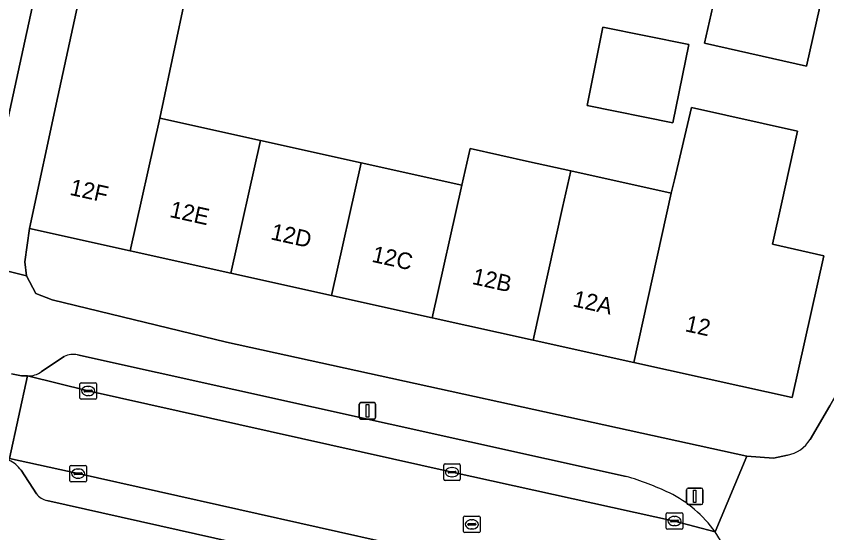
# Model space of a CAD drawing. Extents: x 162172 to 163187, y 382874 to 383685.
# Drawn here: x 163091.57 to 163140.66, y 383076.16 to 383107.44 of the extents above; entities that cross this region are included whole.
import ezdxf

# ---------------------------------------------------------------- set-up
doc = ezdxf.new("R2010")
doc.units = 0
for name, color, linetype in [('IMGEO_Erf', 7, 'Continuous'), ('IMGEO_Kolk', 7, 'Continuous'), ('IMGEO_Lichtmast', 7, 'Continuous'), ('IMGEO_Pand', 7, 'Continuous'), ('IMGEO_Pand_nummerreeks', 7, 'Continuous'), ('IMGEO_Parkeervlak_open', 7, 'Continuous'), ('IMGEO_Rijbaan_lokaal_open', 7, 'Continuous'), ('IMGEO_Rioolput', 7, 'Continuous'), ('IMGEO_Voetpad_open', 7, 'Continuous')]:
    doc.layers.add(name, color=color, linetype=linetype)

msp = doc.modelspace()

# ---------------------------------------------------------------- linework, layer by layer
at = {"layer": 'IMGEO_Erf'}
for points in [[(163133.257, 383105.802), (163134.055, 383109.39), (163140.227, 383108.016), (163139.428, 383104.428)], [(163127.103, 383106.776), (163132.299, 383105.724), (163131.333, 383100.979), (163126.137, 383102.032)]]:
    msp.add_lwpolyline(points, close=True, dxfattribs=at)
for points in [[(163101.849, 383108.71), (163101.1, 383105.19), (163100.268, 383101.277), (163106.365, 383099.922), (163112.463, 383098.568), (163118.561, 383097.214), (163119.054, 383099.43), (163122.649, 383098.632), (163125.152, 383098.076), (163131.24, 383096.724), (163131.429, 383097.525), (163132.463, 383101.916)], [(163139.642, 383081.803), (163140.831, 383083.843), (163142.018, 383085.879), (163143.796, 383089.423), (163146.307, 383095.128), (163147.898, 383099.992), (163149.381, 383105.978), (163149.419, 383106.133), (163140.4, 383108.39)], [(163132.463, 383101.916), (163138.887, 383100.485), (163137.907, 383096.082), (163137.362, 383093.635), (163140.482, 383092.941), (163138.569, 383084.344), (163135.448, 383085.036), (163128.965, 383086.473), (163122.867, 383087.824), (163116.768, 383089.176), (163110.671, 383090.527), (163104.572, 383091.879), (163098.474, 383093.231), (163092.385, 383094.581), (163092.087, 383092.578), (163092.186, 383091.714), (163092.757, 383090.649), (163093.742, 383090.266), (163104.303, 383087.706), (163135.805, 383080.792), (163137.426, 383080.687), (163138.275, 383080.859)]]:
    msp.add_lwpolyline(points, dxfattribs=at)
msp.add_arc((163137.854, 383082.931), 2.114, 281.4896, 327.7654, dxfattribs=at)
at = {"layer": 'IMGEO_Kolk'}
for p, q in [((163095.434, 383084.321), (163095.434, 383085.173)), ((163095.509, 383085.247), (163096.361, 383085.247)), ((163095.922, 383085.027), (163095.947, 383085.027)), ((163096.435, 383085.173), (163096.435, 383084.321)), ((163095.693, 383084.741), (163095.693, 383084.753)), ((163096.131, 383084.704), (163095.733, 383084.704)), ((163095.736, 383084.79), (163096.134, 383084.79)), ((163096.177, 383084.753), (163096.177, 383084.741)), ((163096.361, 383084.247), (163095.509, 383084.247)), ((163095.945, 383084.467), (163095.92, 383084.467)), ((163094.821, 383079.315), (163094.821, 383080.167)), ((163094.896, 383080.241), (163095.748, 383080.241)), ((163095.822, 383080.167), (163095.822, 383079.315)), ((163117.463, 383079.404), (163117.463, 383080.256)), ((163117.538, 383080.33), (163118.39, 383080.33)), ((163117.951, 383080.11), (163117.976, 383080.11)), ((163118.464, 383080.256), (163118.464, 383079.404)), ((163095.08, 383079.735), (163095.08, 383079.747)), ((163095.518, 383079.698), (163095.12, 383079.698)), ((163095.123, 383079.784), (163095.521, 383079.784)), ((163095.309, 383080.021), (163095.334, 383080.021)), ((163095.564, 383079.747), (163095.564, 383079.735)), ((163117.722, 383079.824), (163117.722, 383079.836)), ((163118.16, 383079.787), (163117.762, 383079.787)), ((163117.765, 383079.873), (163118.163, 383079.873)), ((163118.206, 383079.836), (163118.206, 383079.824)), ((163095.748, 383079.241), (163094.896, 383079.241)), ((163095.332, 383079.461), (163095.307, 383079.461)), ((163118.39, 383079.33), (163117.538, 383079.33)), ((163117.974, 383079.55), (163117.949, 383079.55)), ((163130.936, 383076.446), (163130.936, 383077.298)), ((163131.011, 383077.372), (163131.863, 383077.372)), ((163131.424, 383077.152), (163131.449, 383077.152)), ((163131.937, 383077.298), (163131.937, 383076.446)), ((163131.195, 383076.866), (163131.195, 383076.878)), ((163131.633, 383076.829), (163131.235, 383076.829)), ((163131.238, 383076.915), (163131.636, 383076.915)), ((163131.679, 383076.878), (163131.679, 383076.866)), ((163131.863, 383076.372), (163131.011, 383076.372)), ((163131.447, 383076.592), (163131.422, 383076.592))]:
    msp.add_line(p, q, dxfattribs=at)
for points in [[(163095.434, 383084.321), (163095.434, 383085.173)], [(163095.509, 383085.247), (163096.361, 383085.247)], [(163096.435, 383085.173), (163096.435, 383084.321)], [(163096.361, 383084.247), (163095.509, 383084.247)], [(163094.821, 383079.315), (163094.821, 383080.167)], [(163094.896, 383080.241), (163095.748, 383080.241)], [(163095.822, 383080.167), (163095.822, 383079.315)], [(163117.463, 383079.404), (163117.463, 383080.256)], [(163117.538, 383080.33), (163118.39, 383080.33)], [(163118.464, 383080.256), (163118.464, 383079.404)], [(163095.748, 383079.241), (163094.896, 383079.241)], [(163118.39, 383079.33), (163117.538, 383079.33)], [(163130.936, 383076.446), (163130.936, 383077.298)], [(163131.011, 383077.372), (163131.863, 383077.372)], [(163131.937, 383077.298), (163131.937, 383076.446)], [(163131.863, 383076.372), (163131.011, 383076.372)]]:
    msp.add_lwpolyline(points, dxfattribs=at)
for centre, radius, start, end in [((163095.511, 383085.171), 0.0765, 91.552, 178.448), ((163095.511, 383085.171), 0.0765, 91.552, 178.448), ((163096.359, 383085.171), 0.0765, 1.552, 88.448), ((163096.359, 383085.171), 0.0765, 1.552, 88.448), ((163095.733, 383084.75), 0.0403, 85.8775, 175.7526), ((163095.73, 383084.74), 0.0366, 178.938, 274.7102), ((163096.134, 383084.747), 0.043, 264.8664, 352.4533), ((163096.138, 383084.752), 0.0386, 1.7309, 96.639), ((163095.511, 383084.323), 0.0765, 181.552, 268.448), ((163095.511, 383084.323), 0.0765, 181.552, 268.448), ((163096.359, 383084.323), 0.0765, 271.552, 358.448), ((163096.359, 383084.323), 0.0765, 271.552, 358.448), ((163094.898, 383080.165), 0.0765, 91.552, 178.448), ((163094.898, 383080.165), 0.0765, 91.552, 178.448), ((163095.746, 383080.165), 0.0765, 1.552, 88.448), ((163095.746, 383080.165), 0.0765, 1.552, 88.448), ((163117.54, 383080.254), 0.0765, 91.552, 178.448), ((163117.54, 383080.254), 0.0765, 91.552, 178.448), ((163118.388, 383080.254), 0.0765, 1.552, 88.448), ((163118.388, 383080.254), 0.0765, 1.552, 88.448), ((163095.12, 383079.744), 0.0403, 85.8775, 175.7526), ((163095.117, 383079.734), 0.0366, 178.938, 274.7102), ((163095.521, 383079.741), 0.043, 264.8664, 352.4533), ((163095.525, 383079.746), 0.0386, 1.7309, 96.639), ((163117.762, 383079.833), 0.0403, 85.8775, 175.7526), ((163117.759, 383079.823), 0.0366, 178.938, 274.7102), ((163118.163, 383079.83), 0.043, 264.8664, 352.4533), ((163118.167, 383079.835), 0.0386, 1.7309, 96.639), ((163094.898, 383079.317), 0.0765, 181.552, 268.448), ((163094.898, 383079.317), 0.0765, 181.552, 268.448), ((163095.746, 383079.317), 0.0765, 271.552, 358.448), ((163095.746, 383079.317), 0.0765, 271.552, 358.448), ((163117.54, 383079.406), 0.0765, 181.552, 268.448), ((163117.54, 383079.406), 0.0765, 181.552, 268.448), ((163118.388, 383079.406), 0.0765, 271.552, 358.448), ((163118.388, 383079.406), 0.0765, 271.552, 358.448), ((163131.013, 383077.296), 0.0765, 91.552, 178.448), ((163131.013, 383077.296), 0.0765, 91.552, 178.448), ((163131.861, 383077.296), 0.0765, 1.552, 88.448), ((163131.861, 383077.296), 0.0765, 1.552, 88.448), ((163131.235, 383076.875), 0.0403, 85.8775, 175.7526), ((163131.232, 383076.865), 0.0366, 178.938, 274.7102), ((163131.636, 383076.872), 0.043, 264.8664, 352.4533), ((163131.64, 383076.877), 0.0386, 1.7309, 96.639), ((163131.013, 383076.448), 0.0765, 181.552, 268.448), ((163131.013, 383076.448), 0.0765, 181.552, 268.448), ((163131.861, 383076.448), 0.0765, 271.552, 358.448), ((163131.861, 383076.448), 0.0765, 271.552, 358.448)]:
    msp.add_arc(centre, radius, start, end, dxfattribs=at)
for centre, major_axis, ratio, start_param, end_param in [((163095.921, 383084.747), (-0.387, 0.002), 0.722429, 4.712389, 7.853982), ((163095.946, 383084.747), (-0.39, 0.002), 0.717154, 1.570796, 4.712389), ((163117.95, 383079.83), (-0.387, 0.002), 0.722429, 4.712389, 7.853982), ((163117.975, 383079.83), (-0.39, 0.002), 0.717154, 1.570796, 4.712389), ((163095.308, 383079.741), (-0.387, 0.002), 0.722429, 4.712389, 7.853982), ((163095.333, 383079.741), (-0.39, 0.002), 0.717154, 1.570796, 4.712389), ((163131.423, 383076.872), (-0.387, 0.002), 0.722429, 4.712389, 7.853982), ((163131.448, 383076.872), (-0.39, 0.002), 0.717154, 1.570796, 4.712389)]:
    msp.add_ellipse(centre, major_axis=major_axis, ratio=ratio, start_param=start_param, end_param=end_param, dxfattribs=at)
at = {"layer": 'IMGEO_Lichtmast'}
for p, q in [((163112.449, 383084.044), (163113.239, 383084.044)), ((163113.239, 383084.044), (163112.449, 383084.044)), ((163112.349, 383083.144), (163112.349, 383083.944)), ((163112.349, 383083.944), (163112.349, 383083.144)), ((163113.339, 383083.944), (163113.339, 383083.144)), ((163113.339, 383083.144), (163113.339, 383083.944)), ((163113.239, 383083.044), (163112.449, 383083.044)), ((163112.449, 383083.044), (163113.239, 383083.044)), ((163132.164, 383077.966), (163132.164, 383078.766)), ((163132.164, 383078.766), (163132.164, 383077.966)), ((163132.264, 383078.866), (163133.054, 383078.866)), ((163133.054, 383078.866), (163132.264, 383078.866)), ((163133.154, 383078.766), (163133.154, 383077.966)), ((163133.154, 383077.966), (163133.154, 383078.766)), ((163133.054, 383077.866), (163132.264, 383077.866)), ((163132.264, 383077.866), (163133.054, 383077.866))]:
    msp.add_line(p, q, dxfattribs=at)
for points in [[(163112.769, 383083.919), (163112.919, 383083.919), (163112.919, 383083.169), (163112.769, 383083.169), (163112.769, 383083.919)], [(163132.584, 383078.741), (163132.734, 383078.741), (163132.734, 383077.991), (163132.584, 383077.991), (163132.584, 383078.741)]]:
    msp.add_lwpolyline(points, dxfattribs=at)
for centre, start, end in [((163112.449, 383083.944), 90, 180), ((163112.449, 383083.944), 90, 180), ((163113.239, 383083.944), 0, 90), ((163113.239, 383083.944), 360, 90), ((163112.449, 383083.144), 180, 270), ((163112.449, 383083.144), 180, 270), ((163113.239, 383083.144), 270, 0), ((163113.239, 383083.144), 270, 0), ((163132.264, 383078.766), 90, 180), ((163132.264, 383078.766), 90, 180), ((163133.054, 383078.766), 0, 90), ((163133.054, 383078.766), 360, 90), ((163132.264, 383077.966), 180, 270), ((163132.264, 383077.966), 180, 270), ((163133.054, 383077.966), 270, 0), ((163133.054, 383077.966), 270, 0)]:
    msp.add_arc(centre, 0.1, start, end, dxfattribs=at)
at = {"layer": 'IMGEO_Pand'}
for points in [[(163101.1, 383105.19), (163101.849, 383108.71), (163095.699, 383110.03), (163094.101, 383102.58), (163092.385, 383094.581), (163098.474, 383093.231), (163100.268, 383101.277)], [(163139.428, 383104.428), (163140.227, 383108.016), (163134.055, 383109.39), (163133.257, 383105.802)], [(163132.299, 383105.724), (163127.103, 383106.776), (163126.137, 383102.032), (163131.333, 383100.979)], [(163137.362, 383093.635), (163137.907, 383096.082), (163138.887, 383100.485), (163132.463, 383101.916), (163131.429, 383097.525), (163131.24, 383096.724), (163128.965, 383086.473), (163135.448, 383085.036), (163138.569, 383084.344), (163140.482, 383092.941)], [(163106.365, 383099.922), (163100.268, 383101.277), (163098.474, 383093.231), (163104.572, 383091.879)], [(163106.365, 383099.922), (163104.572, 383091.879), (163110.671, 383090.527), (163112.463, 383098.568)], [(163124.658, 383095.86), (163125.152, 383098.076), (163122.649, 383098.632), (163119.054, 383099.43), (163118.561, 383097.214), (163116.768, 383089.176), (163122.867, 383087.824)], [(163118.561, 383097.214), (163112.463, 383098.568), (163110.671, 383090.527), (163116.768, 383089.176)], [(163122.867, 383087.824), (163128.965, 383086.473), (163131.24, 383096.724), (163125.152, 383098.076), (163124.658, 383095.86)]]:
    msp.add_lwpolyline(points, close=True, dxfattribs=at)
at = {"layer": 'IMGEO_Parkeervlak_open'}
for points in [[(163090.123, 383096.921), (163094.301, 383116.074)], [(163128.506, 383079.578), (163095.279, 383086.93)], [(163094.486, 383086.837), (163093.109, 383085.924)], [(163092.25, 383085.659), (163095.935, 383084.747), (163117.964, 383079.829), (163131.436, 383076.871), (163133.888, 383076.218)], [(163095.322, 383079.742), (163091.169, 383080.659), (163091.128, 383080.549)], [(163091.876, 383079.946), (163092.802, 383078.525)], [(163118.106, 383074.625), (163114.783, 383075.388), (163095.322, 383079.742)], [(163093.433, 383078.115), (163114.935, 383073.286)]]:
    msp.add_lwpolyline(points, dxfattribs=at)
for centre, radius, start, end in [((163095.017, 383085.734), 1.224, 77.6568, 115.721), ((163092.315, 383086.974), 1.317, 267.1899, 307.0999), ((163090.358, 383078.828), 1.885, 36.3628, 65.8892), ((163122.897, 383060.987), 19.419, 64.9214, 73.2116), ((163093.602, 383079.066), 0.966, 214.0652, 259.9062), ((163127.833, 383071.923), 7.424, 35.3534, 63.6529)]:
    msp.add_arc(centre, radius, start, end, dxfattribs=at)
at = {"layer": 'IMGEO_Rijbaan_lokaal_open'}
for points in [[(163079.034, 383088.652), (163077.899, 383088.77), (163077.283, 383088.905), (163076.216, 383083.963), (163090.585, 383080.768), (163091.128, 383080.549), (163091.169, 383080.659), (163092.25, 383085.659), (163091.887, 383085.655), (163091.297, 383085.781)], [(163131.436, 383076.871), (163117.964, 383079.829), (163095.935, 383084.747), (163092.25, 383085.659), (163091.169, 383080.659), (163095.322, 383079.742), (163114.783, 383075.388), (163118.106, 383074.625)], [(163133.888, 383076.218), (163131.436, 383076.871)]]:
    msp.add_lwpolyline(points, dxfattribs=at)
msp.add_arc((163128.036, 383072.181), 7.109, 241.9753, 34.5978, dxfattribs=at)
at = {"layer": 'IMGEO_Rioolput'}
for p, q in [((163118.737, 383077.17), (163119.589, 383077.17)), ((163118.662, 383076.244), (163118.662, 383077.096)), ((163118.921, 383076.664), (163118.921, 383076.676)), ((163119.359, 383076.627), (163118.961, 383076.627)), ((163118.964, 383076.713), (163119.362, 383076.713)), ((163119.15, 383076.95), (163119.175, 383076.95)), ((163119.405, 383076.676), (163119.405, 383076.664)), ((163119.663, 383077.096), (163119.663, 383076.244)), ((163119.589, 383076.17), (163118.737, 383076.17)), ((163119.173, 383076.39), (163119.148, 383076.39))]:
    msp.add_line(p, q, dxfattribs=at)
for points in [[(163118.737, 383077.17), (163119.589, 383077.17)], [(163118.662, 383076.244), (163118.662, 383077.096)], [(163119.663, 383077.096), (163119.663, 383076.244)], [(163119.589, 383076.17), (163118.737, 383076.17)]]:
    msp.add_lwpolyline(points, dxfattribs=at)
for centre, radius, start, end in [((163118.739, 383077.094), 0.0765, 91.552, 178.448), ((163118.739, 383077.094), 0.0765, 91.552, 178.448), ((163119.587, 383077.094), 0.0765, 1.552, 88.448), ((163119.587, 383077.094), 0.0765, 1.552, 88.448), ((163118.961, 383076.673), 0.0403, 85.8775, 175.7526), ((163118.958, 383076.663), 0.0366, 178.938, 274.7102), ((163119.362, 383076.67), 0.043, 264.8664, 352.4533), ((163119.366, 383076.675), 0.0386, 1.7309, 96.639), ((163118.739, 383076.246), 0.0765, 181.552, 268.448), ((163118.739, 383076.246), 0.0765, 181.552, 268.448), ((163119.587, 383076.246), 0.0765, 271.552, 358.448), ((163119.587, 383076.246), 0.0765, 271.552, 358.448)]:
    msp.add_arc(centre, radius, start, end, dxfattribs=at)
for centre, major_axis, ratio, start_param, end_param in [((163119.149, 383076.67), (-0.387, 0.002), 0.722429, 4.712389, 7.853982), ((163119.174, 383076.67), (-0.39, 0.002), 0.717154, 1.570796, 4.712389)]:
    msp.add_ellipse(centre, major_axis=major_axis, ratio=ratio, start_param=start_param, end_param=end_param, dxfattribs=at)
at = {"layer": 'IMGEO_Voetpad_open'}
for points in [[(163088.032, 383096.695), (163087.256, 383092.943), (163092.186, 383091.714), (163092.087, 383092.578), (163092.385, 383094.581), (163094.101, 383102.58), (163095.699, 383110.03), (163097.186, 383116.626), (163097.649, 383120.13), (163097.845, 383121.618), (163103.461, 383164.305), (163105.763, 383182.746), (163105.948, 383184.229), (163105.99, 383184.569), (163106.84, 383228.929), (163107.314, 383246.077), (163107.422, 383250), (163107.435, 383250.497), (163107.146, 383250.5), (163107.49, 383263.041), (163108.772, 383271.163)], [(163105.957, 383271.284), (163104.867, 383266.445), (163104.901, 383265.223), (163104.866, 383264), (163104.763, 383262.782), (163104.424, 383248.788), (163103.593, 383212.133), (163102.977, 383184.97), (163102.918, 383183.858), (163102.824, 383182.747), (163102.695, 383181.641), (163097.599, 383141.275), (163094.849, 383119.476), (163094.726, 383118.333), (163094.543, 383117.198), (163094.301, 383116.074), (163090.123, 383096.921)], [(163150.063, 383108.734), (163150.004, 383108.497), (163149.419, 383106.133), (163149.381, 383105.978), (163147.898, 383099.992), (163146.307, 383095.128), (163143.796, 383089.423), (163142.018, 383085.879), (163140.831, 383083.843), (163139.642, 383081.803)], [(163104.303, 383087.706), (163093.742, 383090.266), (163092.757, 383090.649), (163092.186, 383091.714), (163087.256, 383092.943), (163087.04, 383091.854)], [(163133.888, 383076.218), (163135.805, 383080.792), (163104.303, 383087.706)], [(163095.279, 383086.93), (163128.506, 383079.578)], [(163093.109, 383085.924), (163094.486, 383086.837)], [(163091.297, 383085.781), (163091.887, 383085.655), (163092.25, 383085.659)], [(163138.275, 383080.859), (163137.426, 383080.687), (163135.805, 383080.792), (163133.888, 383076.218)], [(163092.802, 383078.525), (163091.876, 383079.946)], [(163114.935, 383073.286), (163093.433, 383078.115)]]:
    msp.add_lwpolyline(points, dxfattribs=at)
for centre, radius, start, end in [((163095.017, 383085.734), 1.224, 77.6568, 115.721), ((163092.315, 383086.974), 1.317, 267.1899, 307.0999), ((163137.854, 383082.931), 2.114, 281.4896, 327.7654), ((163090.358, 383078.828), 1.885, 36.3628, 65.8892), ((163122.897, 383060.987), 19.419, 64.9214, 73.2116), ((163093.602, 383079.066), 0.966, 214.0652, 259.9062), ((163127.833, 383071.923), 7.424, 35.3534, 63.6529), ((163128.036, 383072.181), 7.109, 241.9753, 34.5978)]:
    msp.add_arc(centre, radius, start, end, dxfattribs=at)

# ---------------------------------------------------------------- texts
at = {"layer": 'IMGEO_Pand_nummerreeks'}
for s, rotation, p in [('12F', 347.4981, (163094.761, 383096.635)), ('12E', 347.5038, (163100.811, 383095.293)), ('12D', 347.5026, (163106.931, 383093.938)), ('12C', 347.5038, (163113.055, 383092.58)), ('12B', 347.5038, (163119.127, 383091.234)), ('12A', 347.5026, (163125.225, 383089.883)), ('12', 347.5038, (163132.031, 383088.374))]:
    msp.add_text(s, height=1, rotation=rotation, dxfattribs=at).set_placement(p)

doc.saveas('drawing.dxf')
